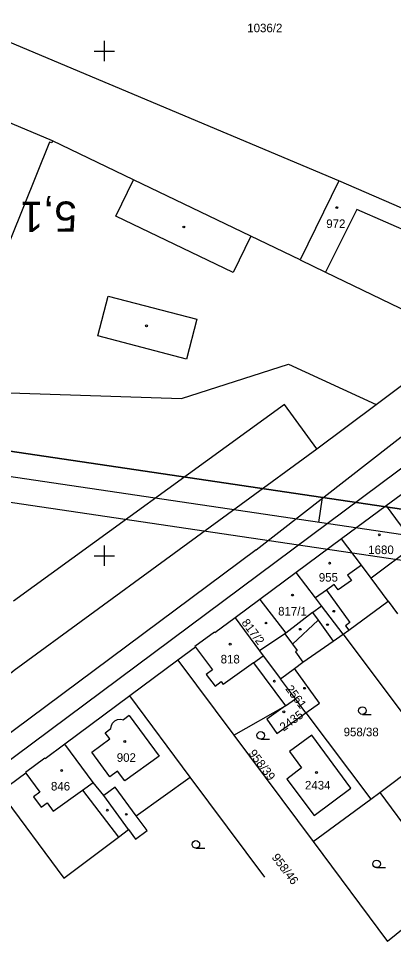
# Model space of a CAD drawing. Extents: x -779302 to -774398, y -1144902 to -1142831.
# Drawn here: x -775317 to -775242.6, y -1144676.5 to -1144493.5 of the extents above; entities that cross this region are included whole.
import ezdxf

# ---------------------------------------------------------------- set-up
doc = ezdxf.new("R2010")
doc.units = 0
for name, color, linetype in [('hektosit - Vrstva 5', 7, 'Continuous'), ('Hranice parcel', 7, 'Continuous'), ('Parcelní čísla', 7, 'Continuous'), ('Vnitřní kresba', 7, 'Continuous'), ('Vrstva 1', 7, 'Continuous'), ('zjednodus_g_situ-seda - Vrstva 7', 7, 'Continuous'), ('Značky budov', 7, 'Continuous'), ('Značky kultur', 7, 'Continuous')]:
    doc.layers.add(name, color=color, linetype=linetype)

msp = doc.modelspace()

# ---------------------------------------------------------------- linework, layer by layer
at = {"layer": 'hektosit - Vrstva 5'}
for p, q in [((-775300, -1144498), (-775300, -1144502)), ((-775302, -1144500), (-775298, -1144500)), ((-775300, -1144598), (-775300, -1144602)), ((-775302, -1144600), (-775298, -1144600))]:
    msp.add_line(p, q, dxfattribs=at)
at = {"layer": 'Hranice parcel'}
for p, q in [((-775253.51, -1144525.7), (-775380, -1144472.53)), ((-775253.51, -1144525.7), (-775261.18, -1144541.39)), ((-775234.89, -1144583.32), (-775244.08, -1144590.11)), ((-775244.08, -1144590.11), (-775252.95, -1144596.66)), ((-775252.95, -1144596.66), (-775261.98, -1144603.34)), ((-775261.98, -1144603.34), (-775269.14, -1144608.66)), ((-775269.14, -1144608.66), (-775274.06, -1144612.3)), ((-775243.69, -1144609.04), (-775241.83, -1144611.53)), ((-775252.61, -1144615.53), (-775235.02, -1144639.1)), ((-775285.39, -1144620.71), (-775294.95, -1144627.78)), ((-775285.39, -1144620.71), (-775274.29, -1144635.59)), ((-775262.29, -1144622.38), (-775260.65, -1144621.1)), ((-775265.07, -1144624.43), (-775262.29, -1144622.38)), ((-775262.11, -1144628.36), (-775265.07, -1144624.43)), ((-775294.95, -1144627.78), (-775307.84, -1144637.35)), ((-775282.98, -1144643.87), (-775294.95, -1144627.78)), ((-775264.09, -1144629.76), (-775262.11, -1144628.36)), ((-775260.03, -1144631.13), (-775262.11, -1144628.36)), ((-775274.29, -1144635.59), (-775264.09, -1144629.76)), ((-775260.03, -1144631.13), (-775247.14, -1144648.22)), ((-775274.29, -1144635.59), (-775258.59, -1144656.64)), ((-775245.38, -1144646.95), (-775235.02, -1144639.1)), ((-775268.2, -1144663.73), (-775282.98, -1144643.87)), ((-775320.64, -1144646.86), (-775308.02, -1144663.87)), ((-775247.14, -1144648.22), (-775245.38, -1144646.95)), ((-775245.38, -1144646.95), (-775238.16, -1144656.7)), ((-775258.59, -1144656.64), (-775247.14, -1144648.22)), ((-775295.23, -1144654.29), (-775293.79, -1144656.2)), ((-775258.59, -1144656.64), (-775243.82, -1144676.46))]:
    msp.add_line(p, q, dxfattribs=at)
for points in [[(-775261.18, -1144541.39), (-775270.96, -1144536.68), (-775294.22, -1144525.5), (-775310.26, -1144517.79), (-775328.85, -1144510.01), (-775366.41, -1144494.44)], [(-775376.32, -1144506.59), (-775360.11, -1144529.4), (-775362.24, -1144540.72), (-775355.95, -1144552.84), (-775351.38, -1144557.51), (-775330.85, -1144567.36), (-775284.69, -1144568.85), (-775263.45, -1144562.01), (-775246.07, -1144570.05)], [(-775210.47, -1144547.88), (-775237.49, -1144532.67), (-775253.51, -1144525.7)], [(-775261.18, -1144541.39), (-775256.17, -1144543.79), (-775228.56, -1144557.06)], [(-775246.07, -1144570.05), (-775235.05, -1144561.78), (-775230.93, -1144558.83), (-775228.56, -1144557.06)], [(-775318.59, -1144623.31), (-775317.85, -1144622.66), (-775257.86, -1144578.79), (-775246.07, -1144570.05)], [(-775244.08, -1144590.11), (-775238.38, -1144597.91), (-775237.95, -1144598.5), (-775233.23, -1144604.89)], [(-775243.69, -1144609.04), (-775247.1, -1144604.48), (-775249.03, -1144601.9), (-775252.95, -1144596.66)], [(-775252.61, -1144615.53), (-775256.93, -1144609.91), (-775258.13, -1144608.35), (-775261.98, -1144603.34)], [(-775269.14, -1144608.66), (-775264.03, -1144615.38), (-775264.2, -1144615.51), (-775262.68, -1144617.54), (-775261.74, -1144618.78), (-775262.1, -1144619.04), (-775260.65, -1144621.1)], [(-775252.61, -1144615.53), (-775251.53, -1144614.74), (-775243.69, -1144609.04)], [(-775274.06, -1144612.3), (-775278.08, -1144615.29), (-775278.17, -1144615.17), (-775282.02, -1144618.02), (-775281.93, -1144618.14), (-775285.39, -1144620.71)], [(-775274.06, -1144612.3), (-775269.2, -1144618.85), (-775268.48, -1144619.82), (-775265.07, -1144624.43)], [(-775260.65, -1144621.1), (-775254.61, -1144616.92), (-775252.61, -1144615.53)], [(-775260.03, -1144631.13), (-775257.35, -1144629.23), (-775262.29, -1144622.38)], [(-775264.09, -1144629.76), (-775267.78, -1144632.37), (-775265.79, -1144635.22), (-775260.03, -1144631.13)], [(-775263.82, -1144644.27), (-775258.38, -1144651.51), (-775251.12, -1144646.08), (-775258.88, -1144635.56), (-775263.27, -1144638.83), (-775260.87, -1144642.06), (-775263.82, -1144644.27)], [(-775307.84, -1144637.35), (-775311.74, -1144640.25), (-775311.83, -1144640.13), (-775315.63, -1144642.95), (-775315.54, -1144643.07), (-775320.64, -1144646.86)], [(-775295.23, -1144654.29), (-775300.12, -1144647.55), (-775302.19, -1144644.93), (-775307.84, -1144637.35)], [(-775293.79, -1144656.2), (-775291.52, -1144654.44), (-775293.69, -1144651.52), (-775282.98, -1144643.87)], [(-775308.02, -1144663.87), (-775297.21, -1144655.77), (-775295.23, -1144654.29)], [(-775238.16, -1144656.7), (-775240.59, -1144658.48), (-775233.51, -1144668.16), (-775243.82, -1144676.46)]]:
    msp.add_lwpolyline(points, dxfattribs=at)
at = {"layer": 'Vnitřní kresba'}
for p, q in [((-775310.26, -1144517.79), (-775310.43, -1144518.21)), ((-775310.85, -1144518.04), (-775325.78, -1144554.96)), ((-775310.43, -1144518.21), (-775310.85, -1144518.04)), ((-775297.69, -1144532.71), (-775294.22, -1144525.5)), ((-775249.91, -1144531.42), (-775256.17, -1144543.79)), ((-775237.73, -1144536.72), (-775249.91, -1144531.42)), ((-775274.43, -1144543.89), (-775297.69, -1144532.71)), ((-775270.96, -1144536.68), (-775274.43, -1144543.89)), ((-775301.31, -1144556.46), (-775299.25, -1144548.54)), ((-775299.25, -1144548.54), (-775281.64, -1144553.11)), ((-775281.64, -1144553.11), (-775283.69, -1144561.02)), ((-775283.69, -1144561.02), (-775301.31, -1144556.46)), ((-775269.86, -1144598.82), (-775222.72, -1144562.02)), ((-775219.39, -1144566.53), (-775352.58, -1144665.72)), ((-775264.3, -1144570.05), (-775317.98, -1144609.04)), ((-775257.86, -1144578.79), (-775264.3, -1144570.05)), ((-775238.38, -1144597.91), (-775247.1, -1144604.48)), ((-775269.86, -1144598.82), (-775328.21, -1144642.2)), ((-775249.03, -1144601.9), (-775251.76, -1144603.83)), ((-775250.98, -1144604.94), (-775253.64, -1144606.76)), ((-775251.76, -1144603.83), (-775250.98, -1144604.94)), ((-775255.97, -1144606.82), (-775258.13, -1144608.35)), ((-775254.39, -1144605.7), (-775255.97, -1144606.82)), ((-775255.97, -1144606.82), (-775251.31, -1144613.25)), ((-775253.64, -1144606.76), (-775254.39, -1144605.7)), ((-775258.71, -1144611.28), (-775256.93, -1144609.91)), ((-775258.71, -1144611.28), (-775264.03, -1144615.38)), ((-775257.6, -1144612.8), (-775262.68, -1144617.54)), ((-775258.71, -1144611.28), (-775257.6, -1144612.8)), ((-775257.6, -1144612.8), (-775254.61, -1144616.92)), ((-775251.31, -1144613.25), (-775252.16, -1144613.87)), ((-775252.16, -1144613.87), (-775251.53, -1144614.74)), ((-775264.2, -1144615.51), (-775269.2, -1144618.85)), ((-775281.93, -1144618.14), (-775278.57, -1144622.62)), ((-775270.43, -1144621.22), (-775268.48, -1144619.82)), ((-775270.43, -1144621.22), (-775276.4, -1144625.51)), ((-775270.43, -1144621.22), (-775264.09, -1144629.76)), ((-775278.57, -1144622.62), (-775279.79, -1144623.53)), ((-775279.79, -1144623.53), (-775278.03, -1144625.87)), ((-775278.03, -1144625.87), (-775276.81, -1144624.96)), ((-775276.81, -1144624.96), (-775276.4, -1144625.51)), ((-775298.37, -1144633.16), (-775297.94, -1144632.71)), ((-775297.94, -1144632.71), (-775297.42, -1144632.45)), ((-775297.42, -1144632.45), (-775296.75, -1144632.37)), ((-775296.75, -1144632.37), (-775296.22, -1144632.5)), ((-775295.07, -1144631.65), (-775296.22, -1144632.5)), ((-775295.07, -1144631.65), (-775289.15, -1144639.71)), ((-775299.83, -1144635.11), (-775298.69, -1144634.27)), ((-775298.69, -1144634.27), (-775298.61, -1144633.64)), ((-775298.61, -1144633.64), (-775298.37, -1144633.16)), ((-775302.49, -1144638.94), (-775298.94, -1144636.32)), ((-775298.94, -1144636.32), (-775299.83, -1144635.11)), ((-775298.91, -1144643.79), (-775302.49, -1144638.94)), ((-775289.15, -1144639.71), (-775295.93, -1144644.64)), ((-775315.54, -1144643.07), (-775312.81, -1144646.89)), ((-775297.39, -1144642.67), (-775298.91, -1144643.79)), ((-775295.93, -1144644.64), (-775297.39, -1144642.67)), ((-775304.35, -1144646.48), (-775302.19, -1144644.93)), ((-775312.81, -1144646.89), (-775314.03, -1144647.76)), ((-775310.13, -1144650.62), (-775304.35, -1144646.48)), ((-775304.35, -1144646.48), (-775297.21, -1144655.77)), ((-775297.86, -1144645.9), (-775300.12, -1144647.55)), ((-775293.69, -1144651.52), (-775297.86, -1144645.9)), ((-775314.03, -1144647.76), (-775312.55, -1144649.85)), ((-775312.55, -1144649.85), (-775311.32, -1144648.96)), ((-775311.32, -1144648.96), (-775310.13, -1144650.62))]:
    msp.add_line(p, q, dxfattribs=at)
at = {"layer": 'Vrstva 1'}
msp.add_line((-775256.78, -1144588.45), (-775257.51, -1144593.39), dxfattribs=at)
for points in [[(-774799.29, -1144366.04), (-776045.7, -1144181.56), (-776089.18, -1144475.34), (-774842.77, -1144659.83)], [(-774846.98, -1144654.15), (-776083.5, -1144471.13), (-776041.48, -1144187.23), (-774804.97, -1144370.25)], [(-774810.64, -1144374.46), (-775834.48, -1144222.92), (-775875.04, -1144496.94), (-774851.19, -1144648.48)], [(-774851.19, -1144648.48), (-775875.04, -1144496.94), (-775834.48, -1144222.92), (-774810.64, -1144374.46)]]:
    msp.add_lwpolyline(points, close=True, dxfattribs=at)
at = {"layer": 'Značky budov'}
for centre in [(-775253.9, -1144531.02), (-775284.24, -1144534.86), (-775291.64, -1144554.45), (-775245.47, -1144595.86), (-775255.32, -1144601.47), (-775262.69, -1144607.8), (-775254.5, -1144611.01), (-775267.94, -1144613.34), (-775261.14, -1144614.57), (-775255.75, -1144613.67), (-775275.05, -1144617.53), (-775266.28, -1144624.86), (-775260.29, -1144626.26), (-775264.4, -1144630.94), (-775295.95, -1144636.82), (-775308.46, -1144642.57), (-775257.93, -1144642.96), (-775299.41, -1144650.43), (-775295.64, -1144651.25)]:
    msp.add_circle(centre, 0.175, dxfattribs=at)
at = {"layer": 'Značky kultur'}
for p, q in [((-775248.83, -1144631.44), (-775247.08, -1144631.44)), ((-775268.99, -1144636.36), (-775267.24, -1144636.36)), ((-775281.85, -1144657.96), (-775280.1, -1144657.96)), ((-775246.01, -1144661.82), (-775244.26, -1144661.82))]:
    msp.add_line(p, q, dxfattribs=at)
for centre in [(-775248.83, -1144630.69), (-775268.99, -1144635.61), (-775281.85, -1144657.21), (-775246.01, -1144661.07)]:
    msp.add_circle(centre, 0.75, dxfattribs=at)

# ---------------------------------------------------------------- texts
at = {"layer": 'Parcelní čísla'}
for s, p in [('1036/2', (-775271.65, -1144496.27)), ('972', (-775255.99, -1144535.06)), ('1680', (-775247.66, -1144599.68)), ('955', (-775257.46, -1144605.14)), ('817/1', (-775265.53, -1144611.85)), ('818', (-775276.93, -1144621.35)), ('958/38', (-775252.54, -1144635.78)), ('902', (-775297.53, -1144640.85)), ('846', (-775310.58, -1144646.53)), ('2434', (-775260.21, -1144646.33))]:
    msp.add_text(s, height=1.7, dxfattribs=at).set_placement(p)
for s, rotation, p in [('817/2', 307, (-775272.89, -1144613.3)), ('2561', 307, (-775264.17, -1144626.42)), ('2435', 36, (-775264.45, -1144634.88)), ('958/39', 307, (-775271.49, -1144639.19)), ('958/46', 307, (-775266.9, -1144659.81))]:
    msp.add_text(s, height=1.7, rotation=rotation, dxfattribs=at).set_placement(p)
at = {"layer": 'zjednodus_g_situ-seda - Vrstva 7'}
msp.add_text('5,1', height=6, rotation=180.2341, dxfattribs=at).set_placement((-775305.45, -1144529.8))

doc.saveas('drawing.dxf')
